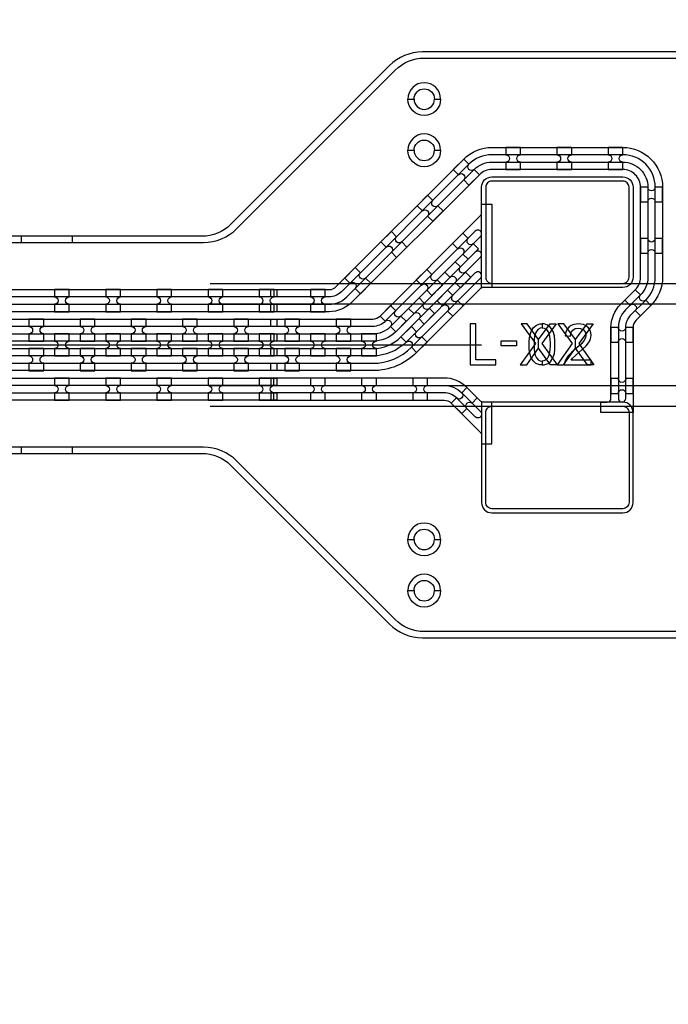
# Model space of a CAD drawing. Extents: x -63500 to 63500, y -63500 to 63500.
# Tile 284 of 296: x 31594 to 34762, y 16170 to 20978. Entities that reach past the tile are written whole.
import ezdxf

# ---------------------------------------------------------------- set-up
doc = ezdxf.new("R2010")
doc.units = 13
doc.header["$MEASUREMENT"] = 0
for name, color, linetype in [('1_Metal', 2, 'Continuous'), ('2_Electrodes', 5, 'Continuous'), ('3_Outline', 4, 'Continuous')]:
    doc.layers.add(name, color=color, linetype=linetype)

msp = doc.modelspace()

# ---------------------------------------------------------------- linework, layer by layer
for p, q in [((32524.8, 19690), (37870.7, 19690)), ((32524.8, 19590), (38263.2, 19590)), ((14350, 19390), (32850, 19390)), ((32850, 19390), (33850, 19390)), ((38263.2, 19190), (32524.8, 19190)), ((32524.8, 19090), (37807.7, 19090))]:
    msp.add_line(p, q)
for points in [[(34042.7, 19492.1), (34112.5, 19396.9), (34038.5, 19292.1), (34070.2, 19292.1), (34128.6, 19374), (34128.6, 19416.9), (34072.1, 19492.1), (34042.7, 19492.1)], [(34214.5, 19492.1), (34144.7, 19396.9), (34218.8, 19292.1), (34187.1, 19292.1), (34128.6, 19374), (34128.6, 19416.9), (34185.2, 19492.1), (34214.5, 19492.1)], [(34223, 19492.1), (34292.8, 19396.9), (34218.8, 19292.1), (34250.4, 19292.1), (34308.9, 19374), (34308.9, 19416.9), (34252.3, 19492.1), (34223, 19492.1)], [(34394.8, 19492.1), (34325, 19396.9), (34399, 19292.1), (34367.4, 19292.1), (34308.9, 19374), (34308.9, 19416.9), (34365.5, 19492.1), (34394.8, 19492.1)]]:
    msp.add_lwpolyline(points, close=True)
for radius in [50000, 47500, 45000]:
    msp.add_circle((0, 0), radius)
at = {"layer": '1_Metal'}
for points in [[(-50000, 0, -1), (50000, 0), (51000, 0, 1), (-51000, 0)], [(32820, 19660), (33104.9, 19660, 0.198912), (33140.3, 19674.7), (33762.8, 20297.2, -0.198912), (33900, 20354), (34540, 20354, -0.414214), (34734, 20160), (34734, 19720, -0.198912), (34677.2, 19582.9), (34604.6, 19510.3, 0.198912), (34590, 19475), (34590, 19060), (34432, 19060), (34432, 19110), (34464, 19110, 0.414214), (34482, 19128), (34482, 19475, -0.198912), (34528.3, 19586.7), (34600.8, 19659.2, 0.198912), (34626, 19720), (34626, 20160, 0.414214), (34540, 20246), (33900, 20246, 0.198912), (33839.2, 20220.8), (33216.7, 19598.3, -0.198912), (33104.9, 19552), (32820, 19552), (32820, 19588), (33104.9, 19588, 0.198912), (33191.2, 19623.8), (33813.7, 20246.3, -0.198912), (33900, 20282), (34540, 20282, -0.414214), (34662, 20160), (34662, 19720, -0.198912), (34626.3, 19633.8), (34553.7, 19561.2, 0.198912), (34518, 19475), (34518, 19128, 1), (34554, 19128), (34554, 19475, -0.198912), (34579.2, 19535.8), (34651.7, 19608.3, 0.198912), (34698, 19720), (34698, 20160, 0.414214), (34540, 20318), (33900, 20318, 0.198912), (33788.3, 20271.8), (33165.7, 19649.2, -0.198912), (33104.9, 19624), (32820, 19624)], [(34040, 20354), (33968, 20354), (33968, 20318, -0.414214), (33986, 20300), (33986, 20300, -0.414214), (33968, 20282), (33968, 20246), (34040, 20246), (34040, 20282, -0.414214), (34022, 20300), (34022, 20300, -0.414214), (34040, 20318)], [(34290, 20354), (34218, 20354), (34218, 20318, -0.414214), (34236, 20300), (34236, 20300, -0.414214), (34218, 20282), (34218, 20246), (34290, 20246), (34290, 20282, -0.414214), (34272, 20300), (34272, 20300, -0.414214), (34290, 20318)], [(34540, 20354), (34468, 20354), (34468, 20318, -0.414214), (34486, 20300), (34486, 20300, -0.414214), (34468, 20282), (34468, 20246), (34540, 20246), (34540, 20282, -0.414214), (34522, 20300), (34522, 20300, -0.414214), (34540, 20318)], [(33762.8, 20297.2), (33711.9, 20246.3), (33737.4, 20220.8, -0.414214), (33762.8, 20220.8), (33762.8, 20220.8, -0.414214), (33762.8, 20195.4), (33788.3, 20169.9), (33839.2, 20220.8), (33813.7, 20246.3, -0.414214), (33788.3, 20246.3), (33788.3, 20246.3, -0.414214), (33788.3, 20271.8)], [(34540, 19670), (33850, 19670), (33850, 20160, -0.414214), (33900, 20210), (34540, 20210, -0.414214), (34590, 20160), (34590, 19720, -0.414214)], [(34734, 20088), (34734, 20160), (34698, 20160, -0.414214), (34680, 20142), (34680, 20142, -0.414214), (34662, 20160), (34626, 20160), (34626, 20088), (34662, 20088, -0.414214), (34680, 20106), (34680, 20106, -0.414214), (34698, 20088)], [(33586, 20120.4), (33535.1, 20069.5), (33560.6, 20044.1, -0.414214), (33586, 20044.1), (33586, 20044.1, -0.414214), (33586, 20018.6), (33611.5, 19993.2), (33662.4, 20044.1), (33637, 20069.5, -0.414214), (33611.5, 20069.5), (33611.5, 20069.5, -0.414214), (33611.5, 20095)], [(33819.3, 19944.8), (33379.7, 19505.2, -0.198912), (33318.9, 19480), (32820, 19480), (32820, 19516), (33318.9, 19516, 0.198912), (33354.3, 19530.7), (33844.7, 20021.1, 0.198912), (33850, 20033.9), (33850, 20076.4), (33900, 20076.4), (33900, 19670), (33857.5, 19670, 0.198912), (33844.7, 19664.8), (33532.5, 19352.5, -0.198912), (33318.9, 19264), (32820, 19264), (32820, 19300), (33318.9, 19300, 0.198912), (33507, 19377.9), (33844.7, 19715.7, 1.000004), (33819.3, 19741.1), (33481.5, 19403.4, -0.198912), (33318.9, 19336), (32820, 19336), (32820, 19372), (33318.9, 19372, 0.198912), (33456.1, 19428.8), (33844.7, 19817.5, 1.000004), (33819.3, 19842.9), (33430.6, 19454.3, -0.198912), (33318.9, 19408), (32820, 19408), (32820, 19444), (33318.9, 19444, 0.198912), (33405.2, 19479.8), (33844.7, 19919.3, 1.000005)], [(33409.3, 19943.7), (33358.4, 19892.7), (33383.8, 19867.3, -0.414214), (33409.3, 19867.3), (33409.3, 19867.3, -0.414214), (33409.3, 19841.8), (33434.7, 19816.4), (33485.6, 19867.3), (33460.2, 19892.7, -0.414214), (33434.7, 19892.7), (33434.7, 19892.7, -0.414214), (33434.7, 19918.2)], [(33784.2, 19807.9), (33835.1, 19858.8), (33809.6, 19884.2, -0.414214), (33784.2, 19884.2), (33784.2, 19884.2, -0.414214), (33784.2, 19909.7), (33758.7, 19935.1), (33707.8, 19884.2), (33733.3, 19858.8, -0.414214), (33758.7, 19858.8), (33758.7, 19858.8, -0.414214), (33758.7, 19833.3), (33784.2, 19807.9)], [(34734, 19838), (34734, 19910), (34698, 19910, -0.414214), (34680, 19892), (34680, 19892, -0.414214), (34662, 19910), (34626, 19910), (34626, 19838), (34662, 19838, -0.414214), (34680, 19856), (34680, 19856, -0.414214), (34698, 19838)], [(33232.5, 19766.9), (33181.6, 19716), (33207, 19690.5, -0.414214), (33232.5, 19690.5), (33232.5, 19690.5, -0.414214), (33232.5, 19665.1), (33257.9, 19639.6), (33308.9, 19690.5), (33283.4, 19716, -0.414214), (33257.9, 19716), (33257.9, 19716, -0.414214), (33257.9, 19741.4)], [(33746.7, 19668.6), (33797.6, 19719.5), (33772.2, 19744.9, -0.414214), (33746.7, 19744.9), (33746.7, 19744.9, -0.414214), (33746.7, 19770.4), (33721.2, 19795.8), (33670.3, 19744.9), (33695.8, 19719.5, -0.414214), (33721.2, 19719.5), (33721.2, 19719.5, -0.414214), (33721.2, 19694), (33746.7, 19668.6)], [(33607.4, 19631.1), (33658.3, 19682), (33632.9, 19707.4, -0.414214), (33607.4, 19707.4), (33607.4, 19707.4, -0.414214), (33607.4, 19732.9), (33581.9, 19758.4), (33531, 19707.4), (33556.5, 19682, -0.414214), (33581.9, 19682), (33581.9, 19682, -0.414214), (33581.9, 19656.5), (33607.4, 19631.1)], [(31836.1, 19659.9), (31764.1, 19659.9), (31764.1, 19623.9, -0.414214), (31782.1, 19605.9), (31782.1, 19605.9, -0.414214), (31764.1, 19587.9), (31764.1, 19551.9), (31836.1, 19551.9), (31836.1, 19587.9, -0.414214), (31818.1, 19605.9), (31818.1, 19605.9, -0.414214), (31836.1, 19623.9)], [(32086.1, 19659.9), (32014.1, 19659.9), (32014.1, 19623.9, -0.414214), (32032.1, 19605.9), (32032.1, 19605.9, -0.414214), (32014.1, 19587.9), (32014.1, 19551.9), (32086.1, 19551.9), (32086.1, 19587.9, -0.414214), (32068.1, 19605.9), (32068.1, 19605.9, -0.414214), (32086.1, 19623.9)], [(32336.1, 19659.9), (32264.1, 19659.9), (32264.1, 19623.9, -0.414214), (32282.1, 19605.9), (32282.1, 19605.9, -0.414214), (32264.1, 19587.9), (32264.1, 19551.9), (32336.1, 19551.9), (32336.1, 19587.9, -0.414214), (32318.1, 19605.9), (32318.1, 19605.9, -0.414214), (32336.1, 19623.9)], [(32586.1, 19659.9), (32514.1, 19659.9), (32514.1, 19623.9, -0.414214), (32532.1, 19605.9), (32532.1, 19605.9, -0.414214), (32514.1, 19587.9), (32514.1, 19551.9), (32586.1, 19551.9), (32586.1, 19587.9, -0.414214), (32568.1, 19605.9), (32568.1, 19605.9, -0.414214), (32586.1, 19623.9)], [(32836.1, 19659.9), (32764.1, 19659.9), (32764.1, 19623.9, -0.414214), (32782.1, 19605.9), (32782.1, 19605.9, -0.414214), (32764.1, 19587.9), (32764.1, 19551.9), (32836.1, 19551.9), (32836.1, 19587.9, -0.414214), (32818.1, 19605.9), (32818.1, 19605.9, -0.414214), (32836.1, 19623.9)], [(33086.1, 19659.9), (33014.1, 19659.9), (33014.1, 19623.9, -0.414214), (33032.1, 19605.9), (33032.1, 19605.9, -0.414214), (33014.1, 19587.9), (33014.1, 19551.9), (33086.1, 19551.9), (33086.1, 19587.9, -0.414214), (33068.1, 19605.9), (33068.1, 19605.9, -0.414214), (33086.1, 19623.9)], [(33569.9, 19491.8), (33620.8, 19542.7), (33595.4, 19568.1, -0.414214), (33569.9, 19568.1), (33569.9, 19568.1, -0.414214), (33569.9, 19593.6), (33544.5, 19619.1), (33493.6, 19568.1), (33519, 19542.7, -0.414214), (33544.5, 19542.7), (33544.5, 19542.7, -0.414214), (33544.5, 19517.2), (33569.9, 19491.8)], [(33632.9, 19605.6), (33658.3, 19580.2, -0.414214), (33683.8, 19580.2), (33683.8, 19580.2, -0.414214), (33683.8, 19554.7), (33709.2, 19529.3), (33760.1, 19580.2), (33734.7, 19605.6, -0.414214), (33709.2, 19605.6), (33709.2, 19605.6, -0.414214), (33709.2, 19631.1), (33683.8, 19656.5)], [(34549.9, 19608.3), (34575.4, 19582.9, -0.414214), (34600.8, 19582.9), (34600.8, 19582.9, -0.414214), (34600.8, 19557.4), (34626.3, 19531.9), (34677.2, 19582.9), (34651.7, 19608.3, -0.414214), (34626.3, 19608.3), (34626.3, 19608.3, -0.414214), (34626.3, 19633.8), (34600.8, 19659.2)], [(33430.6, 19454.3), (33481.5, 19505.2), (33456.1, 19530.7, -0.414214), (33430.6, 19530.7), (33430.6, 19530.7, -0.414214), (33430.6, 19556.1), (33405.2, 19581.6), (33354.3, 19530.7), (33379.7, 19505.2, -0.414214), (33405.2, 19505.2), (33405.2, 19505.2, -0.414214), (33405.2, 19479.8), (33430.6, 19454.3)], [(32850, 19480), (5866, 19480, 0.414214), (4026, 17640), (4026, 17140, 0.414214), (5866, 15300), (7098, 15300, 0.414214), (7116, 15318), (7116, 15318), (7146.6, 15318), (7146.6, 15247.9), (7116.6, 15247.9, 0.384752), (7098.7, 15264), (5866, 15264, -0.414214), (3990, 17140), (3990, 17640, -0.414214), (5866, 19516), (32850, 19516)], [(31639.2, 19407.9), (31711.2, 19407.9), (31711.2, 19443.9, -0.414214), (31693.2, 19461.9), (31693.2, 19461.9, -0.414214), (31711.2, 19479.9), (31711.2, 19515.9), (31639.2, 19515.9), (31639.2, 19479.9, -0.414214), (31657.2, 19461.9), (31657.2, 19461.9, -0.414214), (31639.2, 19443.9), (31639.2, 19407.9)], [(31889.2, 19407.9), (31961.2, 19407.9), (31961.2, 19443.9, -0.414214), (31943.2, 19461.9), (31943.2, 19461.9, -0.414214), (31961.2, 19479.9), (31961.2, 19515.9), (31889.2, 19515.9), (31889.2, 19479.9, -0.414214), (31907.2, 19461.9), (31907.2, 19461.9, -0.414214), (31889.2, 19443.9), (31889.2, 19407.9)], [(32139.2, 19407.9), (32211.2, 19407.9), (32211.2, 19443.9, -0.414214), (32193.2, 19461.9), (32193.2, 19461.9, -0.414214), (32211.2, 19479.9), (32211.2, 19515.9), (32139.2, 19515.9), (32139.2, 19479.9, -0.414214), (32157.2, 19461.9), (32157.2, 19461.9, -0.414214), (32139.2, 19443.9), (32139.2, 19407.9)], [(32389.2, 19407.9), (32461.2, 19407.9), (32461.2, 19443.9, -0.414214), (32443.2, 19461.9), (32443.2, 19461.9, -0.414214), (32461.2, 19479.9), (32461.2, 19515.9), (32389.2, 19515.9), (32389.2, 19479.9, -0.414214), (32407.2, 19461.9), (32407.2, 19461.9, -0.414214), (32389.2, 19443.9), (32389.2, 19407.9)], [(32639.2, 19407.9), (32711.2, 19407.9), (32711.2, 19443.9, -0.414214), (32693.2, 19461.9), (32693.2, 19461.9, -0.414214), (32711.2, 19479.9), (32711.2, 19515.9), (32639.2, 19515.9), (32639.2, 19479.9, -0.414214), (32657.2, 19461.9), (32657.2, 19461.9, -0.414214), (32639.2, 19443.9), (32639.2, 19407.9)], [(32889.2, 19407.9), (32961.2, 19407.9), (32961.2, 19443.9, -0.414214), (32943.2, 19461.9), (32943.2, 19461.9, -0.414214), (32961.2, 19479.9), (32961.2, 19515.9), (32889.2, 19515.9), (32889.2, 19479.9, -0.414214), (32907.2, 19461.9), (32907.2, 19461.9, -0.414214), (32889.2, 19443.9), (32889.2, 19407.9)], [(33139.2, 19407.9), (33211.2, 19407.9), (33211.2, 19443.9, -0.414214), (33193.2, 19461.9), (33193.2, 19461.9, -0.414214), (33211.2, 19479.9), (33211.2, 19515.9), (33139.2, 19515.9), (33139.2, 19479.9, -0.414214), (33157.2, 19461.9), (33157.2, 19461.9, -0.414214), (33139.2, 19443.9), (33139.2, 19407.9)], [(33456.1, 19428.8), (33481.5, 19403.4, -0.414214), (33507, 19403.4), (33507, 19403.4, -0.414214), (33507, 19377.9), (33532.5, 19352.5), (33583.4, 19403.4), (33557.9, 19428.8, -0.414214), (33532.5, 19428.8), (33532.5, 19428.8, -0.414214), (33532.5, 19454.3), (33507, 19479.8)], [(34590, 19403), (34590, 19475), (34554, 19475, -0.414214), (34536, 19457), (34536, 19457, -0.414214), (34518, 19475), (34482, 19475), (34482, 19403), (34518, 19403, -0.414214), (34536, 19421), (34536, 19421, -0.414214), (34554, 19403)], [(32850, 19408), (32446, 19408), (32446, 19408), (5866, 19408, 0.414214), (4098, 17640), (4098, 17140, 0.414214), (5866, 15372), (7098, 15372, 0.414214), (7116, 15390), (7116, 15390), (7146.6, 15390), (7146.6, 15318), (7116, 15318, 0.414214), (7098, 15336), (5866, 15336, -0.414214), (4062, 17140), (4062, 17640, -0.414214), (5866, 19444), (32446, 19444), (32850, 19444)], [(31764.2, 19335.9), (31836.2, 19335.9), (31836.2, 19371.9, -0.414214), (31818.2, 19389.9), (31818.2, 19389.9, -0.414214), (31836.2, 19407.9), (31836.2, 19443.9), (31764.2, 19443.9), (31764.2, 19407.9, -0.414214), (31782.2, 19389.9), (31782.2, 19389.9, -0.414214), (31764.2, 19371.9), (31764.2, 19335.9)], [(32014.2, 19335.9), (32086.2, 19335.9), (32086.2, 19371.9, -0.414214), (32068.2, 19389.9), (32068.2, 19389.9, -0.414214), (32086.2, 19407.9), (32086.2, 19443.9), (32014.2, 19443.9), (32014.2, 19407.9, -0.414214), (32032.2, 19389.9), (32032.2, 19389.9, -0.414214), (32014.2, 19371.9), (32014.2, 19335.9)], [(32264.2, 19335.9), (32336.2, 19335.9), (32336.2, 19371.9, -0.414214), (32318.2, 19389.9), (32318.2, 19389.9, -0.414214), (32336.2, 19407.9), (32336.2, 19443.9), (32264.2, 19443.9), (32264.2, 19407.9, -0.414214), (32282.2, 19389.9), (32282.2, 19389.9, -0.414214), (32264.2, 19371.9), (32264.2, 19335.9)], [(32514.2, 19335.9), (32586.2, 19335.9), (32586.2, 19371.9, -0.414214), (32568.2, 19389.9), (32568.2, 19389.9, -0.414214), (32586.2, 19407.9), (32586.2, 19443.9), (32514.2, 19443.9), (32514.2, 19407.9, -0.414214), (32532.2, 19389.9), (32532.2, 19389.9, -0.414214), (32514.2, 19371.9), (32514.2, 19335.9)], [(32764.2, 19335.9), (32836.2, 19335.9), (32836.2, 19371.9, -0.414214), (32818.2, 19389.9), (32818.2, 19389.9, -0.414214), (32836.2, 19407.9), (32836.2, 19443.9), (32764.2, 19443.9), (32764.2, 19407.9, -0.414214), (32782.2, 19389.9), (32782.2, 19389.9, -0.414214), (32764.2, 19371.9), (32764.2, 19335.9)], [(33014.2, 19335.9), (33086.2, 19335.9), (33086.2, 19371.9, -0.414214), (33068.2, 19389.9), (33068.2, 19389.9, -0.414214), (33086.2, 19407.9), (33086.2, 19443.9), (33014.2, 19443.9), (33014.2, 19407.9, -0.414214), (33032.2, 19389.9), (33032.2, 19389.9, -0.414214), (33014.2, 19371.9), (33014.2, 19335.9)], [(33264.2, 19335.9), (33336.2, 19335.9), (33336.2, 19371.9, -0.414214), (33318.2, 19389.9), (33318.2, 19389.9, -0.414214), (33336.2, 19407.9), (33336.2, 19443.9), (33264.2, 19443.9), (33264.2, 19407.9, -0.414214), (33282.2, 19389.9), (33282.2, 19389.9, -0.414214), (33264.2, 19371.9), (33264.2, 19335.9)], [(32850, 19336), (32446, 19336), (5866, 19336, 0.414214), (4170, 17640), (4170, 17140, 0.414214), (5866, 15444), (7098, 15444, 0.414214), (7116, 15462), (7116, 15462), (7146.6, 15462), (7146.6, 15390), (7116, 15390, 0.414214), (7098, 15408), (5866, 15408, -0.414214), (4134, 17140), (4134, 17640, -0.414214), (5866, 19372), (32446, 19372), (32850, 19372)], [(31639.2, 19371.9), (31639.2, 19335.9, -0.414214), (31657.2, 19317.9), (31657.2, 19317.9, -0.414214), (31639.2, 19299.9), (31639.2, 19263.9), (31711.2, 19263.9), (31711.2, 19299.9, -0.414214), (31693.2, 19317.9), (31693.2, 19317.9, -0.414214), (31711.2, 19335.9), (31711.2, 19371.9)], [(31889.2, 19371.9), (31889.2, 19335.9, -0.414214), (31907.2, 19317.9), (31907.2, 19317.9, -0.414214), (31889.2, 19299.9), (31889.2, 19263.9), (31961.2, 19263.9), (31961.2, 19299.9, -0.414214), (31943.2, 19317.9), (31943.2, 19317.9, -0.414214), (31961.2, 19335.9), (31961.2, 19371.9)], [(32139.2, 19371.9), (32139.2, 19335.9, -0.414214), (32157.2, 19317.9), (32157.2, 19317.9, -0.414214), (32139.2, 19299.9), (32139.2, 19263.9), (32211.2, 19263.9), (32211.2, 19299.9, -0.414214), (32193.2, 19317.9), (32193.2, 19317.9, -0.414214), (32211.2, 19335.9), (32211.2, 19371.9)], [(32389.2, 19371.9), (32389.2, 19335.9, -0.414214), (32407.2, 19317.9), (32407.2, 19317.9, -0.414214), (32389.2, 19299.9), (32389.2, 19263.9), (32461.2, 19263.9), (32461.2, 19299.9, -0.414214), (32443.2, 19317.9), (32443.2, 19317.9, -0.414214), (32461.2, 19335.9), (32461.2, 19371.9)], [(32639.2, 19371.9), (32639.2, 19335.9, -0.414214), (32657.2, 19317.9), (32657.2, 19317.9, -0.414214), (32639.2, 19299.9), (32639.2, 19263.9), (32711.2, 19263.9), (32711.2, 19299.9, -0.414214), (32693.2, 19317.9), (32693.2, 19317.9, -0.414214), (32711.2, 19335.9), (32711.2, 19371.9)], [(32889.2, 19371.9), (32889.2, 19335.9, -0.414214), (32907.2, 19317.9), (32907.2, 19317.9, -0.414214), (32889.2, 19299.9), (32889.2, 19263.9), (32961.2, 19263.9), (32961.2, 19299.9, -0.414214), (32943.2, 19317.9), (32943.2, 19317.9, -0.414214), (32961.2, 19335.9), (32961.2, 19371.9)], [(33139.2, 19371.9), (33139.2, 19335.9, -0.414214), (33157.2, 19317.9), (33157.2, 19317.9, -0.414214), (33139.2, 19299.9), (33139.2, 19263.9), (33211.2, 19263.9), (33211.2, 19299.9, -0.414214), (33193.2, 19317.9), (33193.2, 19317.9, -0.414214), (33211.2, 19335.9), (33211.2, 19371.9)], [(32850, 19264), (32446, 19264), (5866, 19264, 0.414214), (4242, 17640), (4242, 17140, 0.414214), (5866, 15516), (7098.7, 15516, 0.384752), (7116.6, 15532.2), (7146.6, 15532.2), (7146.6, 15462), (7116, 15462, 0.414214), (7098, 15480), (5866, 15480, -0.414214), (4206, 17140), (4206, 17640, -0.414214), (5866, 19300), (32446, 19300), (32850, 19300)], [(31836, 19227.9), (31764, 19227.9), (31764, 19191.9, -0.414214), (31782, 19173.9), (31782, 19173.9, -0.414214), (31764, 19155.9), (31764, 19119.9), (31836, 19119.9), (31836, 19155.9, -0.414214), (31818, 19173.9), (31818, 19173.9, -0.414214), (31836, 19191.9)], [(32086, 19227.9), (32014, 19227.9), (32014, 19191.9, -0.414214), (32032, 19173.9), (32032, 19173.9, -0.414214), (32014, 19155.9), (32014, 19119.9), (32086, 19119.9), (32086, 19155.9, -0.414214), (32068, 19173.9), (32068, 19173.9, -0.414214), (32086, 19191.9)], [(32336, 19227.9), (32264, 19227.9), (32264, 19191.9, -0.414214), (32282, 19173.9), (32282, 19173.9, -0.414214), (32264, 19155.9), (32264, 19119.9), (32336, 19119.9), (32336, 19155.9, -0.414214), (32318, 19173.9), (32318, 19173.9, -0.414214), (32336, 19191.9)], [(32586, 19227.9), (32514, 19227.9), (32514, 19191.9, -0.414214), (32532, 19173.9), (32532, 19173.9, -0.414214), (32514, 19155.9), (32514, 19119.9), (32586, 19119.9), (32586, 19155.9, -0.414214), (32568, 19173.9), (32568, 19173.9, -0.414214), (32586, 19191.9)], [(32836, 19227.9), (32764, 19227.9), (32764, 19191.9, -0.414214), (32782, 19173.9), (32782, 19173.9, -0.414214), (32764, 19155.9), (32764, 19119.9), (32836, 19119.9), (32836, 19155.9, -0.414214), (32818, 19173.9), (32818, 19173.9, -0.414214), (32836, 19191.9)], [(32820, 19192), (33666.6, 19192, -0.198912), (33752.8, 19156.3), (33844.7, 19064.4, -1), (33819.3, 19038.9), (33727.4, 19130.8, 0.198912), (33666.6, 19156), (32820, 19156), (32820, 19120), (33666.6, 19120, -0.198912), (33701.9, 19105.4), (33844.7, 18962.6, -0.198912), (33850, 18949.8), (33850, 18907.3), (33900, 18907.3), (33900, 19110), (33857.5, 19110, -0.198912), (33844.7, 19115.3), (33778.3, 19181.8, 0.198912), (33666.6, 19228), (32820, 19228)], [(33086, 19227.9), (33014, 19227.9), (33014, 19191.9, -0.414214), (33032, 19173.9), (33032, 19173.9, -0.414214), (33014, 19155.9), (33014, 19119.9), (33086, 19119.9), (33086, 19155.9, -0.414214), (33068, 19173.9), (33068, 19173.9, -0.414214), (33086, 19191.9)], [(33336, 19227.9), (33264, 19227.9), (33264, 19191.9, -0.414214), (33282, 19173.9), (33282, 19173.9, -0.414214), (33264, 19155.9), (33264, 19119.9), (33336, 19119.9), (33336, 19155.9, -0.414214), (33318, 19173.9), (33318, 19173.9, -0.414214), (33336, 19191.9)], [(33586, 19227.9), (33514, 19227.9), (33514, 19191.9, -0.414214), (33532, 19173.9), (33532, 19173.9, -0.414214), (33514, 19155.9), (33514, 19119.9), (33586, 19119.9), (33586, 19155.9, -0.414214), (33568, 19173.9), (33568, 19173.9, -0.414214), (33586, 19191.9)], [(34590, 19153), (34590, 19225), (34554, 19225, -0.414214), (34536, 19207), (34536, 19207, -0.414214), (34518, 19225), (34482, 19225), (34482, 19153), (34518, 19153, -0.414214), (34536, 19171), (34536, 19171, -0.414214), (34554, 19153)], [(33829.2, 19130.8), (33778.3, 19181.8), (33752.8, 19156.3, -0.414214), (33752.8, 19130.8), (33752.8, 19130.8, -0.414214), (33727.4, 19130.8), (33701.9, 19105.4), (33752.8, 19054.5), (33778.3, 19079.9, -0.414214), (33778.3, 19105.4), (33778.3, 19105.4, -0.414214), (33803.7, 19105.4)], [(34540, 19110), (33850, 19110), (33850, 18620, 0.414214), (33900, 18570), (34540, 18570, 0.414214), (34590, 18620), (34590, 19060, 0.414214)]]:
    msp.add_lwpolyline(points, format="xyb", close=True, dxfattribs=at)
for points in [[(5865.9, 19660), (32446, 19660), (32850, 19660), (32850, 19624), (32446, 19624), (5866, 19624, 0.414214)], [(5866, 19588), (32446, 19588), (32850, 19588), (32850, 19552), (32446, 19552), (5865.9, 19552, 0.414214)], [(5865.9, 19228), (32446, 19228), (32850, 19228), (32850, 19192), (32446, 19192), (5866, 19192, 0.414214)], [(5866, 19156), (32446, 19156), (32850, 19156), (32850, 19120), (32446, 19120), (32446, 19120), (5865.9, 19120, 0.414214)]]:
    msp.add_lwpolyline(points, format="xyb", dxfattribs=at)
for points in [[(33821.2, 19316.6), (33821.2, 19492.1), (33794.4, 19492.1), (33794.4, 19292.1), (33919.6, 19292.1), (33919.6, 19316.6), (33821.2, 19316.6)], [(34145.4, 19292.1), (34135.2, 19292.1), (34115.7, 19298.4), (34102.9, 19309.8), (34092.3, 19325.9), (34085.4, 19347.3), (34082.4, 19369.4), (34082.4, 19409.9), (34085, 19434.8), (34091.9, 19455.9), (34103.9, 19474.8), (34118.6, 19486.2), (34135, 19492.1), (34145.4, 19492.1), (34145.4, 19472.4), (34135.4, 19470.8), (34124.1, 19464.6), (34114.3, 19450.6), (34109.2, 19431.8), (34107, 19415.6), (34106.1, 19399.6), (34106.1, 19384), (34106.9, 19369.2), (34108.5, 19354.8), (34111.8, 19339.1), (34117.7, 19326.8), (34126.7, 19317.5), (34136.3, 19312.6), (34145.4, 19311.1)], [(34145.4, 19292.1), (34155.6, 19292.1), (34175.1, 19298.4), (34187.9, 19309.8), (34198.5, 19325.9), (34205.4, 19347.3), (34208.5, 19369.4), (34208.5, 19409.9), (34205.8, 19434.8), (34198.9, 19455.9), (34186.9, 19474.8), (34172.3, 19486.2), (34155.8, 19492.1), (34145.4, 19492.1), (34145.4, 19472.4), (34155.4, 19470.8), (34166.7, 19464.6), (34176.5, 19450.6), (34181.7, 19431.8), (34183.8, 19415.6), (34184.8, 19399.6), (34184.8, 19384), (34183.9, 19369.2), (34182.3, 19354.8), (34179, 19339.1), (34173.2, 19326.8), (34164.1, 19317.5), (34154.6, 19312.6), (34145.4, 19311.1)], [(34258.2, 19434.4), (34283.5, 19431.7), (34286.1, 19448.6), (34295, 19462), (34307.4, 19469.4), (34320.9, 19471.6), (34333.7, 19470.6), (34348, 19463.2), (34357.1, 19451), (34359.9, 19437.3), (34357.7, 19423.9), (34351.3, 19412.1), (34339.3, 19396.9), (34315.8, 19375.1), (34289.8, 19353), (34272.5, 19335.7), (34262.6, 19322.2), (34256.2, 19308.5), (34254.2, 19300.9), (34253.6, 19292.1), (34385.8, 19292.1), (34385.8, 19315.8), (34288, 19315.8), (34294.2, 19324.8), (34308.2, 19338.5), (34341.3, 19367), (34360.7, 19385.5), (34372.8, 19400.3), (34379.9, 19412.9), (34384.2, 19426.8), (34385, 19436.8), (34383.8, 19449), (34379.8, 19460.5), (34371.4, 19473.2), (34359.5, 19483.1), (34347.3, 19488.7), (34334.4, 19491.4), (34322.9, 19492.1), (34312.1, 19491.4), (34300.9, 19489.1), (34287.6, 19484), (34277.6, 19477.2), (34269.2, 19467.9), (34261.9, 19453.1), (34258.2, 19434.4)], [(34021.2, 19410.4), (34021.2, 19385.5), (33946.1, 19385.5), (33946.1, 19410.4), (34021.2, 19410.4)]]:
    msp.add_lwpolyline(points, close=True, dxfattribs=at)
at = {"layer": '2_Electrodes'}
for points in [[(47500, 0, 1), (-47500, 0), (-51000, 0, -1), (51000, 0)], [(33650, 20590, 1), (33490, 20590), (33520, 20590, -1), (33620, 20590)], [(33650, 20590, 1), (33490, 20590), (33520, 20590, -1), (33620, 20590)], [(33650, 20590, -1), (33490, 20590), (33520, 20590, 1), (33620, 20590)], [(33650, 20590, -1), (33490, 20590), (33520, 20590, 1), (33620, 20590)], [(33650, 20340, 1), (33490, 20340), (33520, 20340, -1), (33620, 20340)], [(33650, 20340, 1), (33490, 20340), (33520, 20340, -1), (33620, 20340)], [(33650, 20340, -1), (33490, 20340), (33520, 20340, 1), (33620, 20340)], [(33650, 20340, -1), (33490, 20340), (33520, 20340, 1), (33620, 20340)], [(34540, 20190), (33900, 20190, 0.414214), (33870, 20160), (33870, 19720, 0.414214), (33900, 19690), (34540, 19690, 0.414214), (34570, 19720), (34570, 20160, 0.414214)], [(3916.6, 15620), (3916.6, 15590, 0.610914), (4038.5, 15827.5, -0.156977), (3616, 17140), (3616, 17640, -0.414214), (5866, 19890), (31851.8, 19890), (31851.8, 19920), (5866, 19920, 0.414214), (3586, 17640), (3586, 17140, 0.156977), (4014.1, 15810, -0.610914)], [(34540, 18590), (33900, 18590, -0.414214), (33870, 18620), (33870, 19060, -0.414214), (33900, 19090), (34540, 19090, -0.414214), (34570, 19060), (34570, 18620, -0.414214)], [(33650, 18440, 1), (33490, 18440), (33520, 18440, -1), (33620, 18440)], [(33650, 18440, 1), (33490, 18440), (33520, 18440, -1), (33620, 18440)], [(33650, 18440, -1), (33490, 18440), (33520, 18440, 1), (33620, 18440)], [(33650, 18440, -1), (33490, 18440), (33520, 18440, 1), (33620, 18440)], [(33650, 18190, 1), (33490, 18190), (33520, 18190, -1), (33620, 18190)], [(33650, 18190, 1), (33490, 18190), (33520, 18190, -1), (33620, 18190)], [(33650, 18190, -1), (33490, 18190), (33520, 18190, 1), (33620, 18190)], [(33650, 18190, -1), (33490, 18190), (33520, 18190, 1), (33620, 18190)]]:
    msp.add_lwpolyline(points, format="xyb", close=True, dxfattribs=at)
for points in [[(34870, 20820), (33561.5, 20820, 0.198912), (33398.9, 20752.7), (32624.8, 19978.6, -0.198912), (32483.4, 19920), (31601.8, 19920), (31601.8, 19890), (32491.9, 19890, 0.198912), (32654.5, 19957.4), (33428.6, 20731.5, -0.198912), (33570, 20790), (34870, 20790, -0.414214)], [(5866, 18860), (31851.8, 18860), (31851.8, 18890), (5866, 18890, 0.414214)], [(34870, 17990), (33570, 17990, -0.198912), (33428.6, 18048.6), (32654.5, 18822.7, 0.198912), (32491.9, 18890), (31601.8, 18890), (31601.8, 18860), (32483.4, 18860, -0.198912), (32624.8, 18801.5), (33398.9, 18027.4, 0.198912), (33561.5, 17960), (34870, 17960, 0.414214)]]:
    msp.add_lwpolyline(points, format="xyb", dxfattribs=at)
at = {"layer": '3_Outline'}
for points in [[(47500, 0, 1), (-47500, 0), (-51000, 0, -1), (51000, 0)], [(33650, 20590, 1), (33490, 20590), (33520, 20590, -1), (33620, 20590)], [(33650, 20590, -1), (33490, 20590), (33520, 20590, 1), (33620, 20590)], [(33650, 20340, 1), (33490, 20340), (33520, 20340, -1), (33620, 20340)], [(33650, 20340, -1), (33490, 20340), (33520, 20340, 1), (33620, 20340)], [(3916.6, 15620), (3916.6, 15590, 0.610914), (4038.5, 15827.5, -0.156977), (3616, 17140), (3616, 17640, -0.414214), (5866, 19890), (31851.8, 19890), (31851.8, 19920), (5866, 19920, 0.414214), (3586, 17640), (3586, 17140, 0.156977), (4014.1, 15810, -0.610914)], [(33650, 18440, 1), (33490, 18440), (33520, 18440, -1), (33620, 18440)], [(33650, 18440, -1), (33490, 18440), (33520, 18440, 1), (33620, 18440)], [(33650, 18190, 1), (33490, 18190), (33520, 18190, -1), (33620, 18190)], [(33650, 18190, -1), (33490, 18190), (33520, 18190, 1), (33620, 18190)]]:
    msp.add_lwpolyline(points, format="xyb", close=True, dxfattribs=at)
for points in [[(34870, 20820), (33561.5, 20820, 0.198912), (33398.9, 20752.7), (32624.8, 19978.6, -0.198912), (32483.4, 19920), (31601.8, 19920), (31601.8, 19890), (32491.9, 19890, 0.198912), (32654.5, 19957.4), (33428.6, 20731.5, -0.198912), (33570, 20790), (34870, 20790, -0.414214)], [(5866, 18860), (31851.8, 18860), (31851.8, 18890), (5866, 18890, 0.414214)], [(34870, 17990), (33570, 17990, -0.198912), (33428.6, 18048.6), (32654.5, 18822.7, 0.198912), (32491.9, 18890), (31601.8, 18890), (31601.8, 18860), (32483.4, 18860, -0.198912), (32624.8, 18801.5), (33398.9, 18027.4, 0.198912), (33561.5, 17960), (34870, 17960, 0.414214)]]:
    msp.add_lwpolyline(points, format="xyb", dxfattribs=at)

doc.saveas('drawing.dxf')
